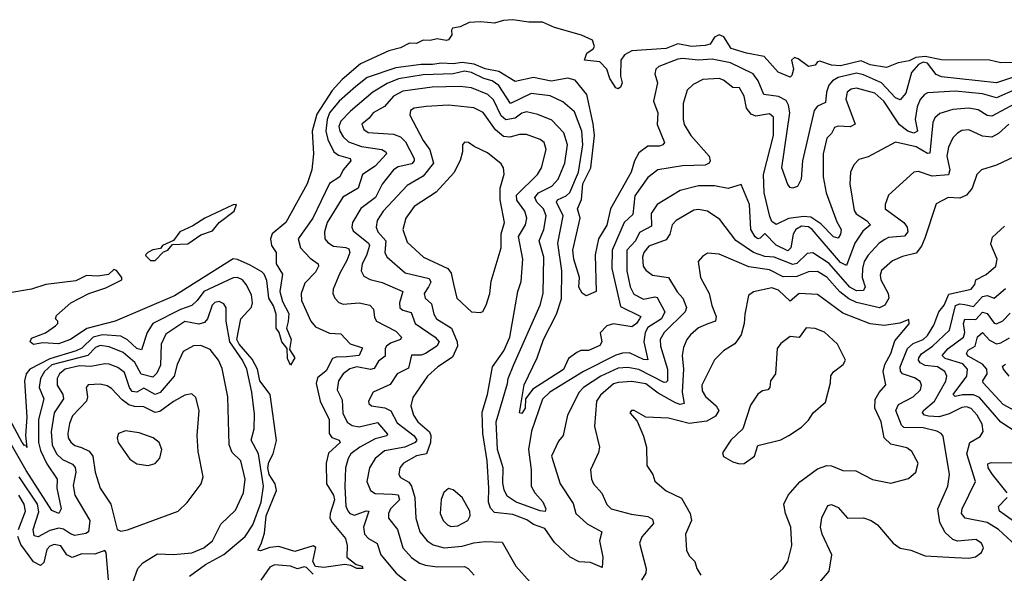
# Model space of a CAD drawing. Extents: x 1246230 to 1426786, y 660032 to 763141.
# Tile 549 of 566: x 1359594 to 1363890, y 760724 to 763141. Entities that reach past the tile are written whole.
import ezdxf

# ---------------------------------------------------------------- set-up
doc = ezdxf.new("R2010")
doc.units = 0

msp = doc.modelspace()

# ---------------------------------------------------------------- linework, layer by layer
at = {"layer": '0CON10XD'}
for points in [[(1364065, 762957.5), (1363875, 762952.5), (1363825, 762964.8), (1363615, 762966.5), (1363545, 762981), (1363503.5, 762976.5), (1363475, 762961.5), (1363426.6, 762953.4), (1363375, 762933.2), (1363305, 762943.8), (1363265, 762961.1), (1363175, 762940.3), (1363135, 762943.3), (1363085, 762960), (1363075, 762957.5), (1363065, 762943.3), (1363035, 762936.7), (1362990.9, 762970.9), (1362975, 762975.6), (1362961.1, 762965), (1362970.4, 762925), (1362963, 762897), (1362955, 762890), (1362902.5, 762912.5), (1362841.3, 762981.3), (1362765.5, 762994.5), (1362697.3, 763015), (1362666.2, 763066.2), (1362645, 763074.5), (1362624.6, 763065.4), (1362606.9, 763035), (1362585, 763028.5), (1362525, 763024.8), (1362465, 763036.4), (1362415, 763015.7), (1362265, 763004.8), (1362232.5, 762987.5), (1362216.7, 762965), (1362215.4, 762895), (1362222.5, 762865), (1362215, 762846.2), (1362205, 762840), (1362194.4, 762844.4), (1362168.8, 762885), (1362156, 762925), (1362125, 762958), (1362057.5, 762965), (1362068, 762995), (1362095.7, 763014.3), (1362101.2, 763025), (1362092.5, 763052.5), (1362045, 763074.3), (1361927.6, 763107.6), (1361875, 763130.6), (1361815, 763130.8), (1361745, 763141.4), (1361705, 763138.1), (1361665, 763126.2), (1361605, 763132.5), (1361555, 763128.6), (1361515, 763110), (1361482.5, 763105), (1361477.5, 763095), (1361480, 763075), (1361465, 763053.3), (1361455, 763050), (1361415, 763058), (1361385, 763050.8), (1361355, 763052), (1361325, 763038.1), (1361295, 763038.2), (1361255, 763017.8), (1361205, 763005.6), (1361081, 762949), (1361000.2, 762879.8), (1360957.6, 762832.4), (1360890.6, 762729.4), (1360869.5, 762655), (1360876.4, 762555), (1360868.7, 762485), (1360848.4, 762425), (1360755, 762255.7), (1360695, 762205.6), (1360688, 762185), (1360693, 762155), (1360712.6, 762125), (1360712.8, 762075), (1360740.1, 762030.1), (1360728.3, 761955), (1360740.7, 761910.7), (1360768.3, 761858.3), (1360765, 761824), (1360758, 761795), (1360778.2, 761745), (1360771.7, 761701.7), (1360794.6, 761665), (1360775, 761633.3), (1360761.7, 761661.7), (1360761.4, 761705), (1360737.9, 761735), (1360726.2, 761775), (1360713.3, 761795), (1360712.7, 761855), (1360701.7, 761891.7), (1360680.4, 761925), (1360672.5, 762002.5), (1360660, 762030), (1360650.7, 762040.7), (1360598.9, 762068.9), (1360543.9, 762093.9), (1360525, 762096.7), (1360268.9, 761935), (1360011.2, 761825), (1359887, 761793), (1359816, 761745), (1359763.8, 761726.2), (1359695, 761730), (1359655, 761722.5), (1359640, 761735), (1359645, 761750), (1359706.1, 761773.9), (1359750, 761805), (1359760, 761815), (1359760, 761825), (1359750, 761835), (1359755, 761850), (1359817.5, 761905), (1359895, 761945.7), (1359970.3, 761969.7), (1360040, 762005), (1360040, 762015), (1360016.4, 762046.4), (1360005, 762050), (1359981.7, 762028.3), (1359935, 762022), (1359885, 762024.1), (1359838.3, 762001.7), (1359708.6, 761985), (1359645, 761964.7), (1359542.9, 761947.1)], [(1363925, 762889.1), (1363855, 762865.5), (1363615, 762892.2), (1363592.6, 762902.6), (1363555, 762951), (1363535, 762956.4), (1363515.9, 762945), (1363485, 762911.3), (1363459.3, 762820.7), (1363435, 762792.1), (1363415, 762799.7), (1363353.9, 762865), (1363275, 762900.8), (1363245, 762908), (1363165, 762889.2), (1363139.8, 762875), (1363123.9, 762855), (1363113.2, 762825), (1363109.6, 762780.4), (1363075, 762764.1), (1363059.4, 762745), (1363009.4, 762525), (1363003.6, 762445), (1362987.1, 762412.9), (1362965, 762405.8), (1362955, 762408), (1362945, 762421.2), (1362919.7, 762495), (1362953.5, 762735), (1362948.7, 762768.7), (1362938.1, 762788.1), (1362905, 762805.5), (1362841.2, 762815), (1362815.6, 762875), (1362794.3, 762904.3), (1362695, 762953), (1362615, 762968.5), (1362555, 762964.8), (1362485, 762972.6), (1362465, 762969.6), (1362382.8, 762937.2), (1362369.2, 762925), (1362365.7, 762905), (1362376.9, 762865), (1362359.5, 762785), (1362378.5, 762735), (1362375, 762683.8), (1362407.1, 762605), (1362400.6, 762595), (1362385, 762589.4), (1362335, 762588.4), (1362295, 762559.6), (1362276.9, 762525), (1362261.6, 762475), (1362171.9, 762315), (1362155.8, 762244.2), (1362119.3, 762185), (1362104.8, 762115), (1362108.8, 761955), (1362065, 761935.6), (1362047.6, 761947.6), (1362034, 761974), (1362036.7, 762015), (1362011.3, 762095), (1362007.8, 762135), (1362038.9, 762275), (1362028.1, 762315), (1362044.4, 762355.6), (1362051.2, 762425), (1362085.9, 762495), (1362101.1, 762635), (1362096.4, 762686.4), (1362069, 762815), (1362017.8, 762877.8), (1361985.5, 762885.5), (1361913.4, 762873.4), (1361835, 762888.6), (1361755, 762871.1), (1361684.7, 762915), (1361625, 762926.7), (1361576.5, 762946.5), (1361525, 762954.9), (1361485, 762948.7), (1361435, 762951.9), (1361395, 762945.3), (1361345, 762946.2), (1361235, 762930.5), (1361110.5, 762889.5), (1361060.8, 762849.2), (1360988.1, 762785), (1360945.2, 762735), (1360935.1, 762704.9), (1360930, 762655), (1360937.8, 762617.8), (1360964.3, 762564.3), (1360985, 762550.2), (1361035.8, 762535), (1361038.1, 762525), (1361004.8, 762485.2), (1360991.3, 762455), (1360945, 762426.2), (1360872.3, 762275), (1360808.8, 762185), (1360819.3, 762145), (1360860.6, 762100.6), (1360895.6, 762075), (1360897.7, 762065), (1360885, 762038.5), (1360838.5, 761991.5), (1360821.4, 761945), (1360823.9, 761915), (1360863.9, 761825), (1360885, 761799.6), (1360945, 761772.3), (1360995, 761769.1), (1361036, 761726), (1361089.1, 761709.1), (1361074.4, 761675), (1361019.2, 761669.2)], [(1363942, 762838), (1363855, 762799.4), (1363795, 762817.4), (1363675, 762829.1), (1363555, 762821.4), (1363541.5, 762815), (1363522.4, 762792.4), (1363509.2, 762760.8), (1363500.6, 762705), (1363511, 762655), (1363495, 762646.4), (1363468.4, 762655), (1363432.2, 762682.2), (1363364.5, 762785), (1363325, 762820.9), (1363245, 762842.7), (1363222.1, 762837.9), (1363204.2, 762825), (1363197.6, 762795), (1363238.9, 762685), (1363216.8, 762673.2), (1363165, 762676.8), (1363149.2, 762670.8), (1363135.5, 762645), (1363115.4, 762624.6), (1363100, 762555), (1363099.5, 762455), (1363112.2, 762385), (1363158.9, 762258.9), (1363178, 762225), (1363175.7, 762205), (1363165, 762187.1), (1363145, 762192.9), (1363089.5, 762249.5), (1363045, 762279.7), (1363015, 762281.6), (1362947.5, 762272.5), (1362895, 762247.6), (1362875, 762260.6), (1362867.4, 762282.6), (1362842.6, 762385), (1362839, 762465), (1362883.3, 762635), (1362882.2, 762715), (1362865, 762730.9), (1362805, 762720.7), (1362785, 762728.1), (1362765.6, 762755), (1362755, 762806.9), (1362735, 762844.5), (1362705, 762845.3), (1362665, 762876.9), (1362645, 762884.8), (1362575, 762879.8), (1362531.6, 762858.4), (1362506.6, 762833.4), (1362489, 762775), (1362488.1, 762705), (1362493.6, 762683.6), (1362522.7, 762635), (1362602.7, 762545), (1362606.9, 762525), (1362601.9, 762515), (1362584.1, 762505.9), (1362485, 762503.5), (1362378.6, 762485), (1362335, 762452.5), (1362278.1, 762371.9), (1362268.8, 762291.2), (1362231, 762255), (1362178.9, 762135), (1362177.9, 762055), (1362215, 761889.2), (1362304.2, 761845), (1362298.7, 761835), (1362285, 761814.1), (1362265, 761800.8), (1362185, 761812.9), (1362155, 761804.4), (1362126.6, 761773.4), (1362134.3, 761735), (1362125, 761718.8), (1362075, 761697.1), (1362042.6, 761697.4), (1362025, 761688.5), (1361988.9, 761661.1), (1361966.7, 761613.4), (1361832.4, 761527.6), (1361800.6, 761485), (1361798.8, 761445), (1361785, 761421.9), (1361774.5, 761425), (1361795, 761547.5), (1361852.2, 761665), (1361879.4, 761745), (1361936.3, 761855), (1361957.6, 761922.4), (1361958.9, 762045), (1361942.3, 762165), (1361965.5, 762285), (1361936.3, 762345), (1361940, 762355), (1361978.4, 762371.6), (1361994, 762386), (1362032.3, 762475), (1362050.3, 762595), (1362046.1, 762655), (1362015, 762738.9), (1361963, 762783), (1361908.5, 762808.5), (1361825, 762819.4), (1361735, 762775.3), (1361684.5, 762854.5), (1361655, 762874.6), (1361619.6, 762885), (1361565, 762910.7), (1361535, 762917), (1361485, 762905.6), (1361355, 762900.7), (1361247.1, 762882.9), (1361196.6, 762863.4), (1361135.1, 762824.9), (1361037.8, 762742.2), (1360995, 762697.7), (1360986.7, 762675), (1360990.8, 762655), (1361005, 762630.3), (1361028.7, 762608.7), (1361085, 762588.3), (1361174, 762574), (1361191.2, 762565), (1361194, 762555), (1361145, 762501.6), (1361089, 762465), (1361070, 762405), (1361004.3, 762365.7), (1360935.7, 762255), (1360923.7, 762215), (1360926, 762185), (1360938.3, 762168.3), (1360962.4, 762152.4), (1361017.1, 762147.1), (1361030.4, 762140.4), (1361034.8, 762125), (1361020.8, 762089.2), (1360990.3, 762035), (1360961.5, 761965), (1360960.8, 761945), (1360969.6, 761925), (1360987, 761907), (1361005, 761898.9), (1361075, 761904.3), (1361121.9, 761895), (1361137.1, 761877.1), (1361141.5, 761841.5), (1361150, 761825), (1361235, 761781.3), (1361259.2, 761755), (1361255.2, 761744.8), (1361211.1, 761728.9), (1361194.1, 761715.9), (1361188.5, 761705), (1361188.6, 761671.4), (1361159.5, 761650.5), (1361141.2, 761618.8), (1361125, 761613.8), (1361065, 761624.8), (1361035, 761617.2), (1361005.2, 761595), (1360985.6, 761565), (1360978.9, 761525), (1361000.6, 761480.6), (1361003.2, 761423.2), (1361023.2, 761383.2), (1361045, 761368.7), (1361075, 761364), (1361155, 761383), (1361198, 761332), (1361195.9, 761324.1), (1361145, 761310.8), (1361078, 761275), (1361039.4, 761245), (1361026.8, 761225), (1361016.1, 761185), (1361012.4, 761102.4), (1361017.2, 761017.3), (1361026.1, 760996.1), (1361035, 760984.6), (1361055, 760978.3), (1361105, 760996.1), (1361117.3, 760995), (1361094, 760925), (1361097.8, 760895), (1361115.2, 760875.2), (1361153.4, 760853.4), (1361170.3, 760805), (1361237.1, 760725), (1361355, 760631.5)], [(1363955, 762783.8), (1363835, 762719.4), (1363815, 762722.4), (1363775, 762747.8), (1363735, 762755.6), (1363665, 762749.1), (1363608.9, 762731.1), (1363586.6, 762713.4), (1363577.2, 762692.8), (1363565, 762558.9), (1363555, 762556.8), (1363505, 762586.2), (1363415, 762606.8), (1363295, 762542.9), (1363255, 762530.5), (1363232.9, 762507.1), (1363218.8, 762475), (1363215.4, 762425), (1363235, 762308), (1363243.7, 762293.7), (1363288.6, 762265), (1363306.2, 762245), (1363272.4, 762217.6), (1363237, 762165), (1363201.6, 762068.4), (1363175, 762081), (1363051.7, 762225), (1363035, 762237.4), (1363005, 762239.3), (1362979.6, 762225), (1362968.8, 762205), (1362958.1, 762145), (1362945, 762131.6), (1362895, 762157.2), (1362845, 762208.2), (1362825, 762186.7), (1362815, 762184.4), (1362802.7, 762192.7), (1362784.5, 762225), (1362777.5, 762335), (1362741.1, 762421.1), (1362685, 762404), (1362625, 762415.7), (1362555, 762415.7), (1362475.2, 762394.8), (1362374.6, 762335), (1362348.8, 762295), (1362351, 762239), (1362297.5, 762212.5), (1362280, 762175), (1362243.2, 762135), (1362242.4, 762045), (1362256.7, 761975), (1362273.1, 761943.1), (1362315, 761921.2), (1362365, 761931.6), (1362375, 761927.8), (1362408, 761865), (1362394.4, 761835.6), (1362335, 761797.9), (1362322.6, 761775), (1362317.4, 761735), (1362334.4, 761655.6), (1362315, 761657.4), (1362255, 761687), (1362224.6, 761685.4), (1362195, 761676.7), (1362054.3, 761605.7), (1361907.5, 761515), (1361875.2, 761484.8), (1361827.2, 761345), (1361814.4, 761265), (1361824.8, 761175), (1361825.4, 761105), (1361841.3, 761075), (1361876.6, 761036.6), (1361889.1, 761005), (1361886, 760994), (1361865, 760996.6), (1361760, 761035), (1361720.8, 761060.8), (1361707.7, 761087.7), (1361702.2, 761117.8), (1361703.7, 761185), (1361678.7, 761265), (1361673.1, 761385), (1361722.6, 761552.6), (1361724.9, 761575.1), (1361749.2, 761635), (1361865.3, 761895), (1361877.8, 761945), (1361880, 762105), (1361860, 762175), (1361880.7, 762225), (1361891.6, 762285), (1361879.8, 762315), (1361850.4, 762345), (1361841.9, 762365), (1361858.1, 762385), (1361915.9, 762415), (1361943.8, 762445), (1361973, 762515), (1361983.4, 762595), (1361967.9, 762647.9), (1361915, 762703.1), (1361855, 762728), (1361805, 762738.8), (1361785, 762733.2), (1361755, 762711.2), (1361715, 762703.8), (1361695, 762722.2), (1361661.3, 762791.3), (1361636.7, 762815), (1361565, 762843.3), (1361515, 762849.6), (1361393.4, 762846.6), (1361265, 762829.4), (1361225, 762807.6), (1361185, 762762.2), (1361136.7, 762735), (1361119, 762711), (1361086.8, 762685), (1361095, 762661.8), (1361115, 762648.1), (1361225, 762641.5), (1361255, 762629.4), (1361277.9, 762607.9), (1361315.2, 762535), (1361315.2, 762524.8), (1361305, 762512), (1361245, 762498.9), (1361224.7, 762485), (1361175, 762423.8), (1361147, 762365), (1361082.5, 762317.5), (1361045.3, 762255), (1361042.4, 762235), (1361049.5, 762219.5), (1361115.8, 762165.8), (1361120.8, 762155), (1361107.8, 762112.2), (1361088.1, 762075), (1361083.6, 762045), (1361095, 762020.9), (1361123.5, 762006.5), (1361175, 761993.4), (1361265.5, 761955), (1361250.4, 761905), (1361252.8, 761882.8), (1361265, 761872.3), (1361302.6, 761862.6), (1361318.9, 761815), (1361406.7, 761755), (1361424.1, 761735), (1361413.4, 761715), (1361365, 761684.3), (1361345, 761677.1), (1361303.3, 761676.7), (1361290.4, 761619.6), (1361240.4, 761595), (1361211, 761549), (1361135.8, 761515), (1361116.4, 761475), (1361117.9, 761465), (1361129.4, 761455), (1361186.9, 761446.9), (1361213.9, 761433.9), (1361241.5, 761381.5), (1361315, 761323.8), (1361326, 761305), (1361319.6, 761295), (1361275, 761274.4), (1361185, 761258.7), (1361144.2, 761225), (1361120, 761185), (1361108.7, 761125), (1361125.2, 761085.2), (1361145, 761072.9), (1361220.6, 761069.4), (1361245.8, 761065.8), (1361251.3, 761045), (1361211.9, 761005), (1361203.1, 760985), (1361203.2, 760965), (1361242.2, 760915), (1361265.9, 760835), (1361302.8, 760792.8), (1361338.7, 760768.7), (1361365, 760759.1), (1361415, 760752.6), (1361535, 760753.9), (1361551.1, 760745), (1361576.9, 760715)], [(1363909.6, 762685), (1363865, 762644.7), (1363835, 762628.9), (1363795, 762632.4), (1363735, 762660.7), (1363705, 762657.3), (1363685, 762645.4), (1363664.5, 762625), (1363645.9, 762584.1), (1363638.8, 762545), (1363651.9, 762485), (1363645.6, 762464.4), (1363575, 762458.1), (1363515, 762477.9), (1363495, 762475.6), (1363384.7, 762375.3), (1363370, 762335), (1363370.5, 762315), (1363451.3, 762255), (1363465.9, 762235), (1363468.7, 762215), (1363453.7, 762196.3), (1363385, 762189.6), (1363367.9, 762182.1), (1363344, 762165), (1363295, 762112.5), (1363277.6, 762085), (1363270.3, 762055), (1363269.1, 762015), (1363282, 761975), (1363275, 761959.2), (1363245, 761957.8), (1363215, 761973), (1363125, 762076.7), (1363055, 762123.5), (1363029.7, 762120.3), (1362985, 762077), (1362967.2, 762072.8), (1362885, 762104.4), (1362845, 762107.3), (1362795, 762125.2), (1362717.7, 762177.7), (1362648.6, 762268.6), (1362595, 762304.7), (1362555, 762312.4), (1362535, 762310), (1362457.5, 762265), (1362441.3, 762245), (1362430.5, 762205), (1362415, 762179.7), (1362338.2, 762151.8), (1362317, 762125), (1362311.5, 762105), (1362314.8, 762065), (1362325, 762047.5), (1362355.3, 762025.3), (1362425, 762015.9), (1362463.1, 761953.1), (1362487.4, 761925), (1362503.1, 761885), (1362497.8, 761865), (1362405, 761774.8), (1362387.8, 761745), (1362390.4, 761715), (1362420.6, 761615), (1362419.6, 761565), (1362415, 761558), (1362405, 761557.4), (1362295, 761614.1), (1362247.8, 761622.2), (1362205, 761619), (1362130, 761585), (1362053.5, 761535), (1362034.8, 761515), (1361984.6, 761415), (1361965, 761326.2), (1361945, 761300.8), (1361913.8, 761235), (1361952.5, 761115), (1362008.5, 761028.5), (1362020.4, 760985), (1362070.2, 760940.2), (1362133.8, 760905), (1362123.1, 760865), (1362138.8, 760795), (1362135, 760748.8), (1362085, 760770.7), (1362035, 760773.9), (1361995, 760794.2), (1361927.6, 760857.6), (1361885, 760920), (1361836.3, 760936.3), (1361807, 760957), (1361745, 760980), (1361665, 760989.5), (1361648.6, 761008.6), (1361639.4, 761035), (1361641.5, 761095), (1361633.4, 761215), (1361614, 761335), (1361612.3, 761427.7), (1361634.4, 761505), (1361656.7, 761625), (1361706.1, 761695), (1361732.2, 761755), (1361767.6, 761955), (1361781.7, 761998.3), (1361789.1, 762095), (1361770.7, 762195), (1361800.5, 762245), (1361806.1, 762275), (1361797.6, 762305), (1361763.4, 762353.4), (1361762.1, 762375), (1361852.4, 762465), (1361871.2, 762495), (1361890.3, 762575), (1361882.3, 762605), (1361865, 762618.8), (1361805, 762640.6), (1361775, 762639.7), (1361732.2, 762627.8), (1361705, 762631.9), (1361670.2, 762660.2), (1361615.9, 762735.9), (1361575, 762757), (1361465, 762767.4), (1361368, 762762), (1361315, 762754.5), (1361299.5, 762745), (1361295.6, 762725), (1361355, 762613.6), (1361383.2, 762573.2), (1361400, 762515), (1361355, 762457.5), (1361285, 762417.5), (1361179.4, 762305), (1361154.3, 762265), (1361149.4, 762235), (1361156.9, 762215), (1361191.7, 762175), (1361187.4, 762125), (1361196, 762106), (1361275.2, 762035.2), (1361380.7, 762010.7), (1361387.6, 761995), (1361377.8, 761975), (1361358.9, 761945), (1361362.6, 761925), (1361391.1, 761901.1), (1361400.3, 761855), (1361412.7, 761835), (1361477.8, 761795), (1361502.7, 761735), (1361504.8, 761715), (1361481.8, 761668.2), (1361418.3, 761625), (1361373.9, 761585), (1361309, 761491), (1361300, 761455), (1361312.5, 761415), (1361331.1, 761385), (1361381.3, 761341.3), (1361387.8, 761325), (1361386.4, 761295), (1361369.2, 761245), (1361325, 761236.9), (1361268.2, 761205), (1361253.1, 761185), (1361248.8, 761155), (1361255, 761141.5), (1361291.3, 761121.3), (1361302.9, 761105), (1361317.7, 761055), (1361321.7, 760965), (1361340.3, 760905), (1361371.5, 760865), (1361398.5, 760848.5), (1361445.2, 760835.2), (1361525, 760842.9), (1361575, 760856.4), (1361625, 760863.2), (1361699.4, 760859.4), (1361758.2, 760755), (1361820.6, 760685)], [(1361605, 761863.3), (1361615, 761866.7), (1361629.4, 761895), (1361644.5, 761945), (1361650.6, 761999.4), (1361694.3, 762145.7), (1361694.1, 762205.9), (1361709.1, 762255), (1361690.2, 762355), (1361690.6, 762405), (1361707, 762467), (1361704.2, 762495), (1361695, 762511.2), (1361635, 762560.5), (1361577.1, 762587.1), (1361552.5, 762605), (1361534.2, 762605.8), (1361526.2, 762595), (1361526.2, 762565), (1361516.1, 762526.1), (1361487.9, 762472.1), (1361411.1, 762388.9), (1361315.4, 762325), (1361278.8, 762275), (1361265.4, 762225), (1361285, 762170), (1361355.5, 762105), (1361461.2, 762055), (1361476.2, 762035), (1361486.7, 761986.7), (1361500.6, 761925), (1361565, 761866.2), (1361605, 761863.3)], [(1363985, 762566.5), (1363855, 762506.2), (1363790, 762485), (1363770, 762465), (1363749.6, 762405), (1363725, 762374.6), (1363695, 762361.6), (1363644.7, 762365.3), (1363592.1, 762337.9), (1363543.3, 762186.7), (1363528.3, 762151.7), (1363505, 762121.2), (1363445, 762106.9), (1363402.3, 762087.7), (1363354.3, 762045.7), (1363348.2, 762025), (1363350.8, 762005), (1363383, 761945), (1363385.5, 761925), (1363367.7, 761895), (1363345, 761883.3), (1363245, 761906.7), (1363211.9, 761921.9), (1363172.5, 761952.5), (1363115, 762017.6), (1363075, 762041.5), (1363035, 762040.4), (1362985, 762020.2), (1362925, 762017.8), (1362865, 762049.1), (1362775, 762062), (1362645, 762116.9), (1362595, 762121.9), (1362572.4, 762107.6), (1362554.3, 762085), (1362563.8, 762015), (1362601.6, 761945), (1362613.1, 761893.1), (1362632, 761845), (1362630, 761825), (1362596.3, 761813.7), (1362555, 761796.4), (1362520, 761765), (1362504.1, 761745), (1362490.4, 761709.6), (1362483.6, 761675), (1362490, 761615), (1362484.9, 761515), (1362492.5, 761465), (1362475, 761460.6), (1362455, 761468), (1362380.2, 761510.2), (1362325, 761551), (1362265, 761561.6), (1362205, 761557.7), (1362185, 761550.7), (1362127.5, 761502.4), (1362110.8, 761475), (1362101.6, 761365), (1362123.8, 761275), (1362119.3, 761250.7), (1362084.6, 761175), (1362088.9, 761135), (1362097.1, 761115), (1362134, 761074), (1362155, 761024.3), (1362175, 761005.5), (1362261.9, 760981.9), (1362335, 760971.2), (1362355, 760960.5), (1362358.7, 760941.3), (1362307.6, 760882.4), (1362298.5, 760855), (1362327.1, 760742.9), (1362325.4, 760724.6), (1362306.4, 760693.6)], [(1360185, 762090), (1360221.7, 762128.3), (1360240, 762135), (1360260, 762160), (1360327, 762163), (1360385, 762202.5), (1360435, 762220), (1360464.4, 762255.6), (1360529.4, 762305), (1360540, 762335), (1360525, 762333.1), (1360401.4, 762275), (1360349.5, 762240.5), (1360292, 762215), (1360265, 762177.5), (1360217.5, 762155), (1360208.3, 762141.7), (1360175, 762136.7), (1360152.5, 762125), (1360142.5, 762115), (1360145, 762110), (1360165, 762090), (1360185, 762090)], [(1363085.5, 760685), (1363126.2, 760733.8), (1363137.7, 760805), (1363094.7, 760895), (1363088, 760925), (1363093.7, 760966.3), (1363120.3, 761019.7), (1363136.2, 761023.8), (1363165, 761010.6), (1363205.3, 760965.3), (1363275, 760966.5), (1363308.1, 760955), (1363335.7, 760935.7), (1363405, 760855.6), (1363435, 760833.3), (1363482.5, 760825), (1363545, 760800.8), (1363673.2, 760793.2), (1363735, 760790), (1363764.6, 760795.4), (1363790.8, 760815), (1363799.5, 760835), (1363790.5, 760855), (1363765, 760870.7), (1363685, 760864.4), (1363665, 760871.4), (1363632.3, 760902.3), (1363608.7, 760945), (1363600, 761005), (1363643.9, 761105), (1363650.4, 761155), (1363622.8, 761322.8), (1363614.4, 761335), (1363595, 761344.7), (1363535, 761359), (1363450.7, 761360.7), (1363441.3, 761371.3), (1363416.8, 761435), (1363428.4, 761461.6), (1363492.1, 761495), (1363524.4, 761525.6), (1363528.9, 761545), (1363521.9, 761561.9), (1363497.7, 761577.7), (1363445.1, 761595.1), (1363436.1, 761606.1), (1363435.9, 761625), (1363467, 761705), (1363492, 761728), (1363535.1, 761744.9), (1363555, 761762.4), (1363582.3, 761807.7), (1363603.5, 761865), (1363626.6, 761895), (1363647.4, 761942.6), (1363745, 761964.3), (1363761.2, 761985), (1363765.4, 762005), (1363810.7, 762029.3), (1363852.8, 762065), (1363858.1, 762095), (1363831.4, 762161.4), (1363838, 762192), (1363889.9, 762240.1)], [(1361019.2, 761669.2), (1360975, 761667.8), (1360958.9, 761661.1), (1360931.5, 761608.5), (1360893, 761577), (1360886.8, 761553.2), (1360905.6, 761475), (1360944.8, 761395), (1360944.9, 761334.9), (1360956.2, 761316.2), (1360988, 761305), (1360991.8, 761295), (1360941.1, 761248.9), (1360930.6, 761205), (1360932.4, 761115), (1360962.8, 761065), (1360967.3, 761045), (1360948.5, 760985), (1360947.8, 760965), (1360957.9, 760945), (1361015.8, 760875.8), (1361022.8, 760845), (1361021.4, 760795), (1361062, 760762), (1361087.5, 760755), (1361091.2, 760745), (1361065, 760744.3), (1361038, 760758), (1361012.6, 760762.6), (1360920.8, 760749.2), (1360885, 760753.6), (1360873.4, 760775), (1360886.2, 760836.2), (1360875, 760843.1), (1360795, 760818.7), (1360725, 760840.9), (1360685, 760836.9), (1360645, 760821.4), (1360633.4, 760825), (1360648.1, 760851.9), (1360661.6, 760898.4), (1360670, 760975), (1360714.5, 761085), (1360708.4, 761115), (1360682.6, 761155), (1360675.9, 761185), (1360680.8, 761209.2), (1360699.7, 761245), (1360713.8, 761303.8), (1360686.9, 761505), (1360641.7, 761565), (1360632.2, 761615), (1360608.8, 761658.8), (1360552.2, 761725), (1360541.7, 761745), (1360559.2, 761835), (1360605.8, 761885.8), (1360609.6, 761905), (1360605, 761939.2), (1360582.7, 761985), (1360566.2, 762005), (1360545, 762015.3), (1360525, 762014.2), (1360397.4, 761955), (1360369, 761915), (1360345, 761893.3), (1360295, 761875.5), (1360175, 761814.8), (1360149.8, 761775), (1360125, 761700), (1360105, 761705.2), (1360065, 761742.7), (1360035, 761759.6), (1359955, 761765.6), (1359914.6, 761755.4), (1359865, 761707.6), (1359841, 761695), (1359725, 761659.8), (1359638.3, 761615), (1359622, 761595), (1359615.2, 761565), (1359624.8, 761405.2), (1359620, 761325), (1359625, 761273.3), (1359623, 761283), (1359615, 761282.2), (1359604.2, 761295), (1359551, 761395)], [(1362869.2, 760695), (1362924.2, 760745), (1362945.6, 760775), (1362962.2, 760845), (1362958.9, 760925), (1362935.3, 760985.3), (1362927.5, 761025), (1362946.7, 761065), (1362997, 761123), (1363075, 761179.3), (1363115, 761194.6), (1363135, 761192.9), (1363185, 761172.7), (1363242, 761172), (1363315, 761133.1), (1363395, 761117.5), (1363471.7, 761138.3), (1363503.9, 761166.1), (1363513.5, 761205), (1363486.9, 761255), (1363465, 761271.5), (1363395, 761288), (1363365.6, 761315.6), (1363352.2, 761385), (1363324.4, 761445), (1363326.9, 761483.1), (1363343.3, 761513.3), (1363372.8, 761547.2), (1363361.5, 761605), (1363368, 761635), (1363395, 761683.5), (1363411.6, 761738.4), (1363475, 761813.8), (1363472.5, 761832.5), (1363433.2, 761816.8), (1363365, 761806.5), (1363305, 761813.3), (1363185, 761860.2), (1363075, 761940.8), (1362995, 761946.2), (1362955, 761912.4), (1362905, 761960.8), (1362875, 761970.8), (1362795, 761952.3), (1362773, 761937), (1362756.9, 761855), (1362755.3, 761815.3), (1362741.6, 761765), (1362714.1, 761725.9), (1362664.2, 761695), (1362624.7, 761655.3), (1362570.3, 761545), (1362571.2, 761521.2), (1362586.3, 761496.3), (1362632.5, 761455), (1362644.1, 761435), (1362629.6, 761410.4), (1362591.5, 761388.5), (1362515, 761377.7), (1362425, 761400.8), (1362325.8, 761405.8), (1362275.4, 761435.4), (1362263.3, 761435), (1362256, 761425), (1362288, 761388), (1362315, 761322.5), (1362328.1, 761275), (1362330.8, 761195), (1362355.7, 761155), (1362365.6, 761125.6), (1362414.6, 761084.6), (1362481.2, 761051.2), (1362519.6, 760985), (1362524.4, 760955), (1362498.5, 760895), (1362503.3, 760825), (1362515, 760800), (1362539.2, 760775), (1362547.5, 760745), (1362565.8, 760715)], [(1363958.1, 760828.1), (1363865, 760915.2), (1363815, 760946), (1363719.4, 760965), (1363702.9, 760985), (1363706.2, 761005), (1363763.8, 761125), (1363726.7, 761245), (1363739.7, 761295), (1363785, 761321.8), (1363796.7, 761343.3), (1363792.6, 761375), (1363771.4, 761415), (1363745, 761443.3), (1363725, 761450.6), (1363705, 761447.7), (1363649.4, 761420.6), (1363605, 761407.6), (1363559.3, 761409.3), (1363540.9, 761415), (1363532.5, 761425), (1363536.6, 761435), (1363585.5, 761475), (1363635, 761562.5), (1363639, 761585), (1363630.3, 761605), (1363598.4, 761625), (1363545, 761631.7), (1363522.4, 761642.4), (1363514.6, 761654.6), (1363516, 761665), (1363527.9, 761682.1), (1363576.9, 761715), (1363650.4, 761785), (1363676.5, 761893.5), (1363695, 761900.1), (1363717.2, 761897.2), (1363755, 761889.6), (1363795, 761932.4), (1363815, 761937.2), (1363845, 761925.9), (1363895, 761966.9)], [(1360335, 760710.8), (1360405, 760761.7), (1360484.6, 760805.4), (1360578.2, 760885), (1360611.1, 760935), (1360647.9, 761035), (1360657.2, 761105), (1360636.1, 761246.1), (1360603.4, 761305), (1360616.9, 761355), (1360619, 761419), (1360607.5, 761515), (1360584.3, 761615), (1360566.3, 761655), (1360511.1, 761735), (1360495.3, 761825), (1360495, 761883.8), (1360485, 761900), (1360465, 761910.7), (1360445, 761905.9), (1360434.2, 761895), (1360413.8, 761835), (1360400.8, 761819.2), (1360375, 761811.5), (1360315, 761824), (1360231.4, 761768.6), (1360211.7, 761725), (1360207.9, 761632.1), (1360192.5, 761597.5), (1360175, 761580.7), (1360123.4, 761593.4), (1360096.1, 761645), (1360045, 761688.4), (1359985, 761712.7), (1359945, 761718.9), (1359925, 761709.4), (1359890.7, 761675), (1359735, 761634.4), (1359702.7, 761605), (1359685.2, 761575), (1359679.7, 761535), (1359699.2, 761485), (1359676.7, 761395), (1359676.7, 761295), (1359685, 761260.4), (1359712.1, 761202.1), (1359757.9, 761135), (1359756.5, 761095), (1359774.7, 761005.3), (1359765, 760985.6), (1359735, 760997.7), (1359622.1, 761172.1), (1359558, 761285)], [(1363945, 761336.5), (1363875, 761384.3), (1363781.5, 761491.5), (1363755, 761503.6), (1363707.3, 761502.7), (1363675, 761496.6), (1363666, 761505), (1363725.5, 761585), (1363729.5, 761615), (1363708, 761638), (1363632.2, 761662.2), (1363618.7, 761675), (1363645.3, 761705), (1363712, 761755), (1363717.1, 761775), (1363711.3, 761815), (1363716.8, 761833.2), (1363765, 761831.8), (1363795, 761864), (1363815, 761858.7), (1363845, 761815.9), (1363855, 761813.7), (1363883.7, 761826.3), (1363915, 761860)], [(1362735, 761201.2), (1362755, 761204), (1362800, 761235), (1362815, 761281.2), (1362915, 761306), (1362950, 761325), (1363005, 761362.5), (1363035, 761392.9), (1363055.8, 761425), (1363108.9, 761471.1), (1363131.2, 761555), (1363133.2, 761586.8), (1363145, 761603.3), (1363186.7, 761635), (1363196.2, 761655), (1363162, 761725), (1363105, 761776.9), (1363065, 761793.3), (1363025, 761795.5), (1362995, 761753.3), (1362955, 761758.1), (1362915, 761727.1), (1362898.1, 761705), (1362890.8, 761595), (1362870, 761565), (1362866.7, 761535), (1362857.5, 761525), (1362835, 761520.8), (1362814.5, 761505.5), (1362782.3, 761457.7), (1362749.2, 761355), (1362696.2, 761305), (1362660.7, 761249.3), (1362665, 761233.3), (1362705, 761210), (1362735, 761201.2)], [(1363725, 761683.8), (1363732.2, 761697.8), (1363762.5, 761715), (1363773.1, 761756.9), (1363795, 761775.8), (1363825, 761741.5), (1363855, 761726.5), (1363875, 761729.8), (1363911.7, 761751.7)], [(1360559.1, 761215), (1360521.7, 761251.7), (1360507.4, 761285), (1360502.6, 761495), (1360477.5, 761617.5), (1360461.2, 761655), (1360425, 761700.4), (1360385, 761718.7), (1360352.7, 761717.3), (1360307.6, 761692.4), (1360281.4, 761635), (1360267.7, 761585), (1360206.3, 761513.7), (1360185.2, 761505.2), (1360135, 761532), (1360105, 761514.4), (1360085, 761517.6), (1360073.4, 761535), (1360050.8, 761600.8), (1360022.2, 761622.2), (1359985, 761636.7), (1359965, 761638.6), (1359905, 761626.9), (1359855, 761629.6), (1359792.5, 761615), (1359768.4, 761595), (1359757.1, 761575), (1359756.9, 761545), (1359782.5, 761505), (1359785.2, 761485), (1359744.4, 761425), (1359731.1, 761341.1), (1359735.2, 761285), (1359754.4, 761245.6), (1359780.4, 761220.4), (1359825, 761200.3), (1359836.5, 761186.5), (1359839, 761165), (1359827.3, 761107.3), (1359834.8, 761065), (1359900, 760955), (1359893.8, 760905), (1359882.5, 760897.5), (1359835, 760889.6), (1359815, 760895.6), (1359785, 760916.3), (1359765, 760920.8), (1359725, 760910), (1359675, 760883.5), (1359657.6, 760887.6), (1359653.3, 760915), (1359677.9, 760992.1), (1359671.5, 761025), (1359592.4, 761145)], [(1363959.6, 761419.6), (1363885, 761461.6), (1363796.7, 761555), (1363795.3, 761565), (1363814.2, 761595), (1363813, 761615), (1363795, 761637.6), (1363732.6, 761672.6), (1363725, 761683.8)], [(1363911.2, 761585), (1363885.4, 761615), (1363881.7, 761628.3), (1363895, 761636.8)], [(1360035, 760908), (1360065, 760913.1), (1360285, 760995.6), (1360325, 761032.9), (1360385.4, 761114.6), (1360394.3, 761145.7), (1360372.3, 761255), (1360368.5, 761325), (1360376.4, 761435), (1360362.1, 761492.1), (1360345, 761507.5), (1360315, 761501.1), (1360265, 761474.7), (1360205, 761431.1), (1360185, 761425.6), (1360135, 761450.8), (1360095, 761451.7), (1360069.7, 761459.7), (1360040.9, 761480.9), (1359995, 761530.8), (1359975, 761542.7), (1359945, 761550.3), (1359893, 761547), (1359884.4, 761535.6), (1359889.3, 761495), (1359885.4, 761475), (1359825, 761411.1), (1359811.5, 761378.5), (1359804.4, 761335), (1359805.7, 761315), (1359816.6, 761296.6), (1359835, 761282.6), (1359863.1, 761273.1), (1359897.5, 761257.5), (1359913.4, 761235), (1359923.8, 761165), (1359945, 761096.2), (1359991.8, 761025), (1360018.8, 760915), (1360035, 760908)], [(1360155, 761194.2), (1360185, 761204), (1360205, 761226.7), (1360214.3, 761265), (1360202, 761295), (1360176.2, 761315), (1360115, 761337.3), (1360055, 761345.5), (1360025.7, 761334.3), (1360019.2, 761315), (1360023.1, 761295), (1360075, 761222.9), (1360105, 761201.9), (1360155, 761194.2)], [(1360058.4, 760601.6), (1360109.6, 760745), (1360130.7, 760769.3), (1360195, 760809.3), (1360265, 760805.3), (1360345, 760813.7), (1360397.5, 760835), (1360434.6, 760865), (1360471.3, 760938.7), (1360535, 760999.4), (1360570.7, 761075), (1360577.4, 761135), (1360559.1, 761215)], [(1363902.5, 761075), (1363837.5, 761155), (1363819.7, 761185), (1363818.3, 761201.7), (1363832.5, 761207.5), (1363925, 761206.3)], [(1361475, 760928.7), (1361505, 760931.6), (1361548.8, 760955), (1361559.1, 760975), (1361558.2, 760995), (1361525, 761055.5), (1361485, 761088.6), (1361465, 761094), (1361445, 761076.2), (1361433.4, 761046.6), (1361428.5, 760985), (1361441.5, 760955), (1361460.6, 760935), (1361475, 760928.7)], [(1359588.6, 760915), (1359619.3, 760995), (1359613.7, 761025), (1359590, 761065)], [(1364005, 760897.2), (1363868.9, 760995), (1363863.8, 761015), (1363901.9, 761055)], [(1359980.8, 760695), (1359971.2, 760815), (1359965, 760823.3), (1359922.6, 760807.4), (1359865, 760808.9), (1359822.7, 760792.7), (1359799.4, 760805), (1359773.6, 760843.6), (1359745, 760849.8), (1359725, 760841.8), (1359712, 760828), (1359699, 760771), (1359685, 760758.2), (1359655, 760773.9), (1359635, 760800.7), (1359599.4, 760849.4), (1359585.4, 760885)], [(1360875, 760720), (1360845, 760749.6), (1360835, 760752.4), (1360806.4, 760743.6), (1360775, 760755.5), (1360705, 760761.1), (1360685, 760750), (1360645.8, 760694.2)]]:
    msp.add_lwpolyline(points, dxfattribs=at)

doc.saveas('drawing.dxf')
